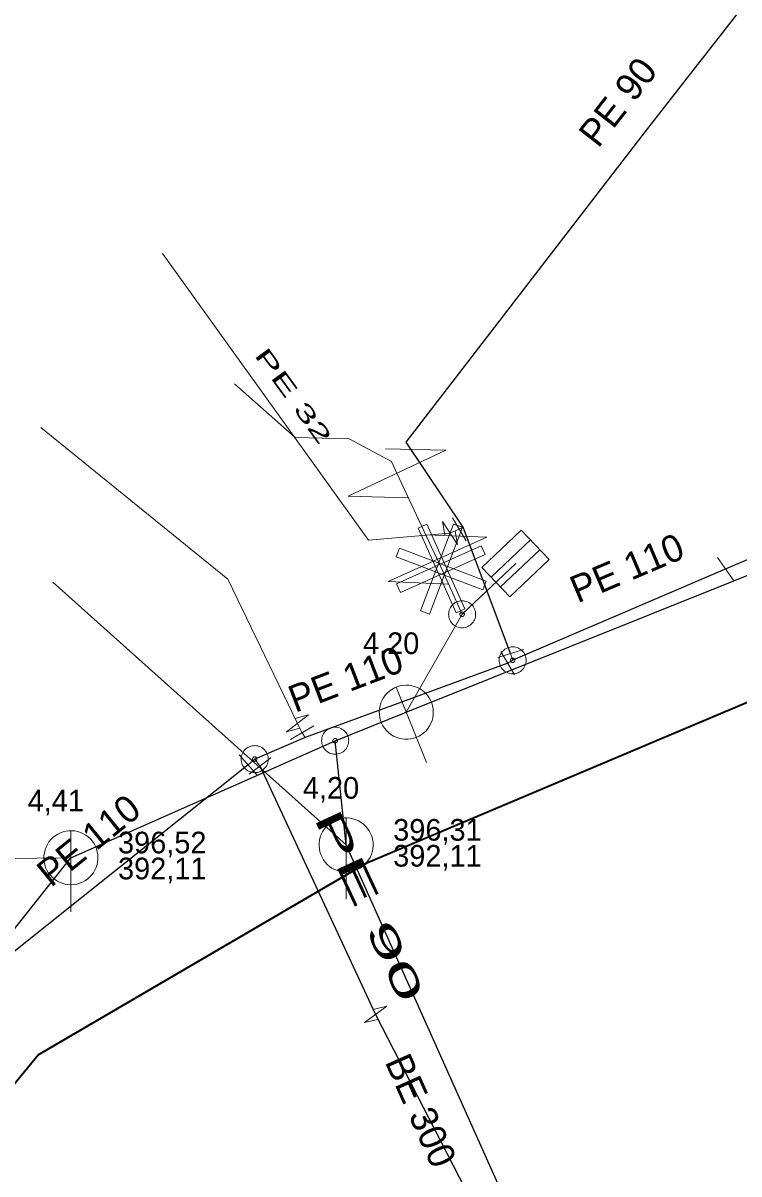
# Model space of a CAD drawing. Extents: x -809028 to -807737, y -990545 to -989489.
# Drawn here: x -808618.05 to -808591.57, y -990007.87 to -989965.3 of the extents above; entities that cross this region are included whole.
import ezdxf

# ---------------------------------------------------------------- set-up
doc = ezdxf.new("R2010")
doc.units = 0
doc.header["$LTSCALE"] = 0.32
for name, color, linetype, lineweight in [('1', 7, 'Continuous', 13), ('10', 7, 'Continuous', 13), ('11', 7, 'Continuous', 13), ('13', 7, 'Continuous', 13), ('14', 7, 'Continuous', 25), ('17', 7, 'Continuous', 25), ('22', 7, 'Continuous', 13), ('31', 7, 'Continuous', 13), ('34', 7, 'Continuous', 13), ('47', 7, 'Continuous', 13)]:
    doc.layers.add(name, color=color, linetype=linetype, lineweight=lineweight)

msp = doc.modelspace()

# ---------------------------------------------------------------- linework, layer by layer
at = {"layer": '10'}
for points in [[(-808602.124, -989983.827), (-808601.796, -989983.95), (-808603.014, -989987.163), (-808603.341, -989987.039)], [(-808601.703, -989986.968), (-808602.022, -989987.112), (-808603.432, -989983.98), (-808603.113, -989983.836)], [(-808601.1, -989984.631), (-808600.957, -989984.95), (-808604.089, -989986.36), (-808604.233, -989986.041)], [(-808600.913, -989985.935), (-808601.037, -989986.263), (-808604.249, -989985.045), (-808604.124, -989984.718)]]:
    msp.add_lwpolyline(points, close=True, dxfattribs=at)
at = {"layer": '11'}
for p, q in [((-808592.359, -989985.072), (-808591.762, -989985.934)), ((-808602.722, -989985.136), (-808601.807, -989987.167)), ((-808599.82, -989985.284), (-808601.807, -989987.167)), ((-808616.949, -989985.978), (-808606.098, -989995.697)), ((-808601.807, -989987.167), (-808603.873, -989990.789))]:
    msp.add_line(p, q, dxfattribs=at)
for points in [[(-808610.228, -989978.64), (-808607.978, -989980.629), (-808605.991, -989980.681), (-808604.423, -989981.517), (-808604.218, -989981.952)], [(-808604.218, -989981.952), (-808602.75, -989985.076), (-808602.722, -989985.136)], [(-808622.951, -989993.17), (-808618.788, -989996.198), (-808616.276, -989996.169)]]:
    msp.add_lwpolyline(points, dxfattribs=at)
at = {"layer": '13'}
for p, q in [((-808601.911, -989984.024), (-808602.257, -989984.16)), ((-808607.721, -989991.545), (-808607.896, -989991.199))]:
    msp.add_line(p, q, dxfattribs=at)
for points in [[(-808602.257, -989984.16), (-808605.274, -989984.42), (-808612.888, -989973.818)], [(-808607.896, -989991.199), (-808610.467, -989985.864), (-808617.385, -989980.254)]]:
    msp.add_lwpolyline(points, dxfattribs=at)
at = {"layer": '14', "lineweight": 13}
for p, q in [((-808601.767, -989983.94), (-808601.911, -989984.024)), ((-808599.937, -989988.868), (-808600.123, -989988.975)), ((-808599.937, -989988.868), (-808600.013, -989988.618)), ((-808607.612, -989991.728), (-808607.721, -989991.545)), ((-808609.477, -989992.523), (-808609.716, -989992.736)), ((-808609.477, -989992.523), (-808609.286, -989992.776))]:
    msp.add_line(p, q, dxfattribs=at)
at = {"layer": '14'}
msp.add_line((-808597.186, -990015.591), (-808606.098, -989995.697), dxfattribs=at)
for points in [[(-808603.873, -989990.789), (-808591.761, -989985.934), (-808575.342, -989979.291), (-808574.249, -989978.893)], [(-808606.098, -989995.697), (-808606.504, -989991.842), (-808603.873, -989990.789)], [(-808637.629, -990005.76), (-808625.384, -990007.653), (-808616.276, -989996.169), (-808606.504, -989991.842)]]:
    msp.add_lwpolyline(points, dxfattribs=at)
at = {"layer": '17'}
msp.add_line((-808609.286, -989992.776), (-808605.01, -990001.965), dxfattribs=at)
for points in [[(-808600.013, -989988.618), (-808601.767, -989983.94), (-808603.874, -989980.796), (-808595.03, -989969.311), (-808584.982, -989956.438), (-808593.302, -989949.39), (-808594.743, -989947.892), (-808605.238, -989940.263), (-808609.713, -989936.474), (-808615.675, -989931.666), (-808621.423, -989927.259), (-808628.477, -989921.605), (-808630.686, -989919.647), (-808638.669, -989911.952)], [(-808572.108, -989977.136), (-808579.511, -989980.449), (-808588.848, -989984.113), (-808599.937, -989988.868)], [(-808600.123, -989988.975), (-808607.612, -989991.728), (-808609.477, -989992.523)], [(-808609.716, -989992.736), (-808618.388, -989999.647), (-808625.438, -990006.24)], [(-808605.01, -990001.965), (-808595.743, -990019.989), (-808592.335, -990027.23), (-808591.921, -990028.11), (-808591.508, -990029.003), (-808585.563, -990041.877), (-808578.065, -990058.263), (-808574.107, -990066.738), (-808572.19, -990070.92), (-808570.028, -990075.541), (-808569.819, -990075.989)]]:
    msp.add_lwpolyline(points, dxfattribs=at)
at = {"layer": '17', "lineweight": 35}
msp.add_lwpolyline([(-808620.873, -990007.571), (-808617.482, -990003.458), (-808605.335, -989996.355), (-808589.077, -989989.493), (-808570.179, -989981.543), (-808534.115, -989966.436)], dxfattribs=at)
at = {"layer": '22'}
for p, q in [((-808600.73, -989985.793), (-808599.278, -989984.417)), ((-808600.386, -989986.156), (-808598.934, -989984.78)), ((-808603.128, -989992.645), (-808604.244, -989989.861)), ((-808606.098, -989997.697), (-808606.097, -989994.697)), ((-808616.276, -989998.169), (-808616.275, -989995.169))]:
    msp.add_line(p, q, dxfattribs=at)
for points in [[(-808601.074, -989985.43), (-808599.622, -989984.054), (-808598.59, -989985.143), (-808600.042, -989986.519)], [(-808602.944, -989990.417), (-808602.99, -989990.318), (-808603.047, -989990.224), (-808603.114, -989990.137), (-808603.189, -989990.058), (-808603.273, -989989.988), (-808603.365, -989989.927), (-808603.462, -989989.877), (-808603.564, -989989.838), (-808603.67, -989989.809), (-808603.778, -989989.793), (-808603.888, -989989.789), (-808603.997, -989989.797), (-808604.105, -989989.817), (-808604.21, -989989.848), (-808604.311, -989989.891), (-808604.406, -989989.944), (-808604.496, -989990.007), (-808604.578, -989990.08), (-808604.651, -989990.162), (-808604.714, -989990.25), (-808604.769, -989990.346), (-808604.811, -989990.446), (-808604.843, -989990.551), (-808604.864, -989990.659), (-808604.872, -989990.767), (-808604.868, -989990.877), (-808604.852, -989990.986), (-808604.825, -989991.091), (-808604.786, -989991.194), (-808604.736, -989991.292), (-808604.677, -989991.383), (-808604.607, -989991.467), (-808604.529, -989991.543), (-808604.442, -989991.611), (-808604.348, -989991.668), (-808604.25, -989991.715), (-808604.146, -989991.751), (-808604.039, -989991.775), (-808603.931, -989991.787), (-808603.821, -989991.788), (-808603.712, -989991.776), (-808603.606, -989991.753), (-808603.501, -989991.718), (-808603.402, -989991.671), (-808603.309, -989991.615), (-808603.222, -989991.549), (-808603.143, -989991.473), (-808603.072, -989991.388), (-808603.011, -989991.297), (-808602.961, -989991.2), (-808602.921, -989991.098), (-808602.893, -989990.992), (-808602.876, -989990.884), (-808602.873, -989990.775), (-808602.88, -989990.666), (-808602.9, -989990.557), (-808602.931, -989990.453)], [(-808605.098, -989995.697), (-808605.103, -989995.588), (-808605.121, -989995.48), (-808605.151, -989995.374), (-808605.191, -989995.273), (-808605.243, -989995.176), (-808605.305, -989995.086), (-808605.377, -989995.003), (-808605.457, -989994.929), (-808605.545, -989994.863), (-808605.639, -989994.808), (-808605.739, -989994.763), (-808605.844, -989994.73), (-808605.951, -989994.708), (-808606.06, -989994.698), (-808606.17, -989994.7), (-808606.278, -989994.714), (-808606.385, -989994.739), (-808606.488, -989994.776), (-808606.586, -989994.825), (-808606.678, -989994.883), (-808606.764, -989994.952), (-808606.841, -989995.029), (-808606.91, -989995.115), (-808606.969, -989995.207), (-808607.017, -989995.305), (-808607.054, -989995.408), (-808607.08, -989995.515), (-808607.094, -989995.623), (-808607.097, -989995.733), (-808607.087, -989995.842), (-808607.066, -989995.949), (-808607.032, -989996.053), (-808606.988, -989996.153), (-808606.933, -989996.248), (-808606.867, -989996.336), (-808606.793, -989996.416), (-808606.71, -989996.488), (-808606.62, -989996.55), (-808606.524, -989996.602), (-808606.422, -989996.643), (-808606.317, -989996.673), (-808606.209, -989996.691), (-808606.099, -989996.697), (-808605.99, -989996.691), (-808605.882, -989996.673), (-808605.777, -989996.644), (-808605.675, -989996.603), (-808605.578, -989996.551), (-808605.488, -989996.489), (-808605.405, -989996.418), (-808605.33, -989996.338), (-808605.265, -989996.25), (-808605.209, -989996.156), (-808605.165, -989996.056), (-808605.131, -989995.952), (-808605.109, -989995.844), (-808605.099, -989995.735)], [(-808615.276, -989996.169), (-808615.281, -989996.06), (-808615.299, -989995.952), (-808615.329, -989995.846), (-808615.369, -989995.745), (-808615.421, -989995.648), (-808615.483, -989995.558), (-808615.555, -989995.475), (-808615.635, -989995.401), (-808615.723, -989995.335), (-808615.817, -989995.28), (-808615.917, -989995.235), (-808616.022, -989995.202), (-808616.129, -989995.18), (-808616.238, -989995.17), (-808616.348, -989995.172), (-808616.456, -989995.186), (-808616.563, -989995.211), (-808616.666, -989995.248), (-808616.764, -989995.297), (-808616.856, -989995.355), (-808616.942, -989995.424), (-808617.019, -989995.501), (-808617.088, -989995.587), (-808617.147, -989995.679), (-808617.195, -989995.777), (-808617.232, -989995.88), (-808617.258, -989995.987), (-808617.272, -989996.095), (-808617.275, -989996.205), (-808617.265, -989996.314), (-808617.244, -989996.421), (-808617.21, -989996.525), (-808617.166, -989996.625), (-808617.111, -989996.72), (-808617.045, -989996.808), (-808616.971, -989996.888), (-808616.888, -989996.96), (-808616.798, -989997.022), (-808616.702, -989997.074), (-808616.6, -989997.115), (-808616.495, -989997.145), (-808616.387, -989997.163), (-808616.277, -989997.169), (-808616.168, -989997.163), (-808616.06, -989997.145), (-808615.955, -989997.116), (-808615.853, -989997.075), (-808615.756, -989997.023), (-808615.666, -989996.961), (-808615.583, -989996.89), (-808615.508, -989996.81), (-808615.443, -989996.722), (-808615.387, -989996.628), (-808615.343, -989996.528), (-808615.309, -989996.424), (-808615.287, -989996.316), (-808615.277, -989996.207)]]:
    msp.add_lwpolyline(points, close=True, dxfattribs=at)
at = {"layer": '31'}
for points in [[(-808604.644, -989981.047), (-808602.408, -989981.1), (-808606.028, -989982.803), (-808603.792, -989982.857)], [(-808603.132, -989984.224), (-808600.898, -989984.315), (-808604.546, -989985.956), (-808602.312, -989986.048)]]:
    msp.add_lwpolyline(points, dxfattribs=at)
for points in [[(-808601.559, -989986.732), (-808601.605, -989986.709), (-808601.655, -989986.69), (-808601.705, -989986.678), (-808601.756, -989986.669), (-808601.809, -989986.667), (-808601.862, -989986.67), (-808601.913, -989986.679), (-808601.963, -989986.693), (-808602.012, -989986.711), (-808602.059, -989986.735), (-808602.103, -989986.764), (-808602.143, -989986.797), (-808602.18, -989986.834), (-808602.212, -989986.875), (-808602.241, -989986.919), (-808602.264, -989986.965), (-808602.283, -989987.015), (-808602.296, -989987.066), (-808602.304, -989987.116), (-808602.306, -989987.169), (-808602.303, -989987.222), (-808602.295, -989987.274), (-808602.281, -989987.324), (-808602.263, -989987.373), (-808602.238, -989987.419), (-808602.209, -989987.463), (-808602.176, -989987.504), (-808602.139, -989987.54), (-808602.098, -989987.572), (-808602.054, -989987.601), (-808602.008, -989987.624), (-808601.958, -989987.643), (-808601.908, -989987.657), (-808601.857, -989987.664), (-808601.804, -989987.666), (-808601.752, -989987.664), (-808601.7, -989987.656), (-808601.649, -989987.642), (-808601.6, -989987.623), (-808601.554, -989987.598), (-808601.51, -989987.569), (-808601.47, -989987.537), (-808601.433, -989987.499), (-808601.401, -989987.458), (-808601.372, -989987.414), (-808601.349, -989987.368), (-808601.33, -989987.318), (-808601.317, -989987.269), (-808601.309, -989987.217), (-808601.307, -989987.164), (-808601.309, -989987.112), (-808601.318, -989987.061), (-808601.332, -989987.01), (-808601.351, -989986.961), (-808601.375, -989986.914), (-808601.404, -989986.87), (-808601.436, -989986.831), (-808601.474, -989986.793), (-808601.515, -989986.761)], [(-808601.766, -989987.095), (-808601.774, -989987.091), (-808601.782, -989987.089), (-808601.79, -989987.086), (-808601.798, -989987.085), (-808601.807, -989987.085), (-808601.815, -989987.085), (-808601.824, -989987.086), (-808601.832, -989987.088), (-808601.84, -989987.092), (-808601.848, -989987.096), (-808601.855, -989987.101), (-808601.862, -989987.106), (-808601.868, -989987.112), (-808601.873, -989987.118), (-808601.878, -989987.126), (-808601.882, -989987.134), (-808601.884, -989987.142), (-808601.887, -989987.15), (-808601.888, -989987.158), (-808601.888, -989987.167), (-808601.888, -989987.175), (-808601.887, -989987.184), (-808601.885, -989987.192), (-808601.881, -989987.201), (-808601.877, -989987.208), (-808601.872, -989987.215), (-808601.867, -989987.222), (-808601.861, -989987.228), (-808601.855, -989987.233), (-808601.847, -989987.238), (-808601.839, -989987.242), (-808601.831, -989987.244), (-808601.823, -989987.247), (-808601.815, -989987.248), (-808601.806, -989987.248), (-808601.798, -989987.248), (-808601.789, -989987.247), (-808601.781, -989987.245), (-808601.772, -989987.241), (-808601.765, -989987.237), (-808601.758, -989987.232), (-808601.751, -989987.227), (-808601.745, -989987.221), (-808601.74, -989987.215), (-808601.735, -989987.207), (-808601.731, -989987.199), (-808601.729, -989987.191), (-808601.726, -989987.183), (-808601.725, -989987.175), (-808601.725, -989987.166), (-808601.725, -989987.158), (-808601.726, -989987.149), (-808601.728, -989987.141), (-808601.732, -989987.133), (-808601.736, -989987.125), (-808601.741, -989987.118), (-808601.746, -989987.111), (-808601.752, -989987.105), (-808601.758, -989987.1)], [(-808606.046, -989991.639), (-808606.07, -989991.593), (-808606.098, -989991.548), (-808606.131, -989991.508), (-808606.168, -989991.471), (-808606.209, -989991.438), (-808606.253, -989991.409), (-808606.299, -989991.386), (-808606.348, -989991.367), (-808606.398, -989991.353), (-808606.45, -989991.344), (-808606.503, -989991.341), (-808606.555, -989991.345), (-808606.606, -989991.352), (-808606.657, -989991.366), (-808606.706, -989991.384), (-808606.752, -989991.408), (-808606.797, -989991.436), (-808606.837, -989991.47), (-808606.874, -989991.506), (-808606.907, -989991.547), (-808606.936, -989991.591), (-808606.96, -989991.638), (-808606.979, -989991.687), (-808606.993, -989991.737), (-808607.001, -989991.788), (-808607.004, -989991.841), (-808607.001, -989991.893), (-808606.993, -989991.944), (-808606.979, -989991.995), (-808606.961, -989992.044), (-808606.937, -989992.09), (-808606.909, -989992.135), (-808606.876, -989992.176), (-808606.839, -989992.212), (-808606.798, -989992.245), (-808606.755, -989992.274), (-808606.708, -989992.298), (-808606.659, -989992.317), (-808606.608, -989992.331), (-808606.557, -989992.339), (-808606.504, -989992.342), (-808606.453, -989992.34), (-808606.401, -989992.331), (-808606.35, -989992.317), (-808606.301, -989992.299), (-808606.255, -989992.275), (-808606.21, -989992.247), (-808606.17, -989992.214), (-808606.133, -989992.177), (-808606.1, -989992.136), (-808606.071, -989992.093), (-808606.048, -989992.046), (-808606.029, -989991.998), (-808606.015, -989991.947), (-808606.006, -989991.895), (-808606.003, -989991.842), (-808606.006, -989991.791), (-808606.014, -989991.739), (-808606.028, -989991.688)], [(-808606.429, -989991.808), (-808606.432, -989991.8), (-808606.437, -989991.794), (-808606.442, -989991.787), (-808606.448, -989991.781), (-808606.455, -989991.775), (-808606.463, -989991.771), (-808606.47, -989991.767), (-808606.478, -989991.763), (-808606.486, -989991.762), (-808606.495, -989991.76), (-808606.504, -989991.76), (-808606.512, -989991.76), (-808606.52, -989991.761), (-808606.528, -989991.763), (-808606.537, -989991.767), (-808606.545, -989991.77), (-808606.551, -989991.775), (-808606.558, -989991.78), (-808606.564, -989991.786), (-808606.57, -989991.793), (-808606.574, -989991.801), (-808606.578, -989991.808), (-808606.582, -989991.816), (-808606.584, -989991.825), (-808606.585, -989991.833), (-808606.585, -989991.842), (-808606.585, -989991.85), (-808606.584, -989991.858), (-808606.582, -989991.866), (-808606.578, -989991.875), (-808606.575, -989991.883), (-808606.57, -989991.889), (-808606.565, -989991.896), (-808606.559, -989991.902), (-808606.552, -989991.908), (-808606.545, -989991.913), (-808606.537, -989991.916), (-808606.529, -989991.92), (-808606.52, -989991.922), (-808606.512, -989991.923), (-808606.503, -989991.923), (-808606.495, -989991.923), (-808606.487, -989991.922), (-808606.479, -989991.92), (-808606.47, -989991.916), (-808606.462, -989991.913), (-808606.456, -989991.908), (-808606.449, -989991.903), (-808606.443, -989991.897), (-808606.437, -989991.89), (-808606.432, -989991.883), (-808606.429, -989991.875), (-808606.425, -989991.867), (-808606.424, -989991.859), (-808606.422, -989991.85), (-808606.422, -989991.841), (-808606.422, -989991.833), (-808606.423, -989991.825), (-808606.425, -989991.817)]]:
    msp.add_lwpolyline(points, close=True, dxfattribs=at)
at = {"layer": '34'}
for p, q in [((-808602.165, -989983.593), (-808601.657, -989984.454)), ((-808599.534, -989988.472), (-808600.491, -989988.762)), ((-808600.372, -989988.541), (-808599.874, -989989.408)), ((-808607.292, -989991.286), (-808608.149, -989991.802)), ((-808610.048, -989992.362), (-808609.384, -989993.11)), ((-808608.886, -989992.475), (-808609.686, -989993.075))]:
    msp.add_line(p, q, dxfattribs=at)
at = {"layer": '47'}
for p, q in [((-808602.531, -989983.73), (-808602.444, -989984.233)), ((-808607.493, -989990.886), (-808607.986, -989991.019)), ((-808604.598, -990001.665), (-808605.094, -990001.782))]:
    msp.add_line(p, q, dxfattribs=at)
for points in [[(-808602.531, -989983.73), (-808601.982, -989984.589), (-808602.069, -989984.086)], [(-808607.493, -989990.886), (-808608.298, -989991.511), (-808607.805, -989991.378)], [(-808604.598, -990001.665), (-808605.421, -990002.264), (-808604.925, -990002.147)]]:
    msp.add_lwpolyline(points, dxfattribs=at)
for points in [[(-808599.477, -989988.67), (-808599.5, -989988.624), (-808599.528, -989988.579), (-808599.561, -989988.539), (-808599.597, -989988.501), (-808599.637, -989988.467), (-808599.681, -989988.438), (-808599.727, -989988.414), (-808599.776, -989988.395), (-808599.826, -989988.38), (-808599.877, -989988.371), (-808599.93, -989988.367), (-808599.982, -989988.37), (-808600.034, -989988.377), (-808600.085, -989988.39), (-808600.134, -989988.408), (-808600.18, -989988.431), (-808600.225, -989988.459), (-808600.266, -989988.492), (-808600.303, -989988.528), (-808600.337, -989988.568), (-808600.366, -989988.612), (-808600.391, -989988.659), (-808600.41, -989988.707), (-808600.425, -989988.757), (-808600.433, -989988.808), (-808600.437, -989988.861), (-808600.435, -989988.914), (-808600.427, -989988.965), (-808600.414, -989989.016), (-808600.396, -989989.065), (-808600.373, -989989.111), (-808600.345, -989989.156), (-808600.313, -989989.198), (-808600.276, -989989.234), (-808600.236, -989989.268), (-808600.193, -989989.297), (-808600.146, -989989.322), (-808600.098, -989989.341), (-808600.047, -989989.356), (-808599.996, -989989.364), (-808599.943, -989989.368), (-808599.891, -989989.366), (-808599.839, -989989.358), (-808599.788, -989989.345), (-808599.739, -989989.327), (-808599.693, -989989.304), (-808599.648, -989989.276), (-808599.607, -989989.244), (-808599.57, -989989.207), (-808599.536, -989989.167), (-808599.507, -989989.124), (-808599.483, -989989.078), (-808599.463, -989989.029), (-808599.449, -989988.978), (-808599.44, -989988.927), (-808599.436, -989988.874), (-808599.439, -989988.823), (-808599.446, -989988.77), (-808599.459, -989988.719)], [(-808599.861, -989988.835), (-808599.865, -989988.827), (-808599.87, -989988.82), (-808599.875, -989988.814), (-808599.881, -989988.808), (-808599.887, -989988.802), (-808599.895, -989988.797), (-808599.902, -989988.793), (-808599.91, -989988.79), (-808599.918, -989988.788), (-808599.927, -989988.786), (-808599.936, -989988.786), (-808599.944, -989988.786), (-808599.952, -989988.787), (-808599.961, -989988.789), (-808599.969, -989988.792), (-808599.977, -989988.796), (-808599.984, -989988.801), (-808599.99, -989988.806), (-808599.996, -989988.812), (-808600.002, -989988.818), (-808600.007, -989988.826), (-808600.011, -989988.833), (-808600.014, -989988.841), (-808600.017, -989988.85), (-808600.018, -989988.858), (-808600.018, -989988.867), (-808600.018, -989988.875), (-808600.017, -989988.883), (-808600.015, -989988.892), (-808600.012, -989988.9), (-808600.008, -989988.908), (-808600.003, -989988.915), (-808599.998, -989988.921), (-808599.992, -989988.927), (-808599.986, -989988.933), (-808599.979, -989988.938), (-808599.971, -989988.942), (-808599.963, -989988.945), (-808599.954, -989988.948), (-808599.946, -989988.949), (-808599.937, -989988.949), (-808599.929, -989988.949), (-808599.921, -989988.948), (-808599.912, -989988.946), (-808599.904, -989988.943), (-808599.896, -989988.939), (-808599.889, -989988.934), (-808599.883, -989988.929), (-808599.877, -989988.923), (-808599.871, -989988.917), (-808599.866, -989988.91), (-808599.862, -989988.902), (-808599.859, -989988.894), (-808599.857, -989988.886), (-808599.855, -989988.877), (-808599.855, -989988.868), (-808599.855, -989988.86), (-808599.856, -989988.852), (-808599.858, -989988.843)], [(-808609.017, -989992.326), (-808609.04, -989992.28), (-808609.067, -989992.235), (-808609.1, -989992.195), (-808609.136, -989992.157), (-808609.176, -989992.123), (-808609.22, -989992.094), (-808609.266, -989992.07), (-808609.315, -989992.05), (-808609.364, -989992.036), (-808609.416, -989992.026), (-808609.469, -989992.022), (-808609.521, -989992.025), (-808609.573, -989992.032), (-808609.624, -989992.045), (-808609.673, -989992.063), (-808609.719, -989992.086), (-808609.764, -989992.113), (-808609.805, -989992.146), (-808609.842, -989992.182), (-808609.876, -989992.222), (-808609.905, -989992.266), (-808609.93, -989992.313), (-808609.95, -989992.361), (-808609.964, -989992.411), (-808609.973, -989992.462), (-808609.977, -989992.515), (-808609.975, -989992.567), (-808609.967, -989992.619), (-808609.954, -989992.67), (-808609.936, -989992.719), (-808609.913, -989992.765), (-808609.886, -989992.81), (-808609.854, -989992.852), (-808609.817, -989992.888), (-808609.777, -989992.922), (-808609.734, -989992.952), (-808609.687, -989992.977), (-808609.639, -989992.996), (-808609.588, -989993.01), (-808609.537, -989993.019), (-808609.484, -989993.023), (-808609.432, -989993.021), (-808609.38, -989993.013), (-808609.329, -989993), (-808609.28, -989992.982), (-808609.234, -989992.959), (-808609.189, -989992.932), (-808609.148, -989992.9), (-808609.111, -989992.863), (-808609.077, -989992.823), (-808609.047, -989992.78), (-808609.023, -989992.734), (-808609.004, -989992.685), (-808608.99, -989992.635), (-808608.98, -989992.583), (-808608.976, -989992.53), (-808608.979, -989992.479), (-808608.986, -989992.426), (-808608.999, -989992.375)], [(-808609.401, -989992.49), (-808609.405, -989992.482), (-808609.41, -989992.475), (-808609.415, -989992.469), (-808609.42, -989992.463), (-808609.427, -989992.457), (-808609.435, -989992.452), (-808609.442, -989992.448), (-808609.45, -989992.445), (-808609.458, -989992.443), (-808609.467, -989992.441), (-808609.476, -989992.441), (-808609.484, -989992.441), (-808609.492, -989992.442), (-808609.5, -989992.444), (-808609.509, -989992.447), (-808609.517, -989992.451), (-808609.524, -989992.456), (-808609.53, -989992.461), (-808609.536, -989992.466), (-808609.542, -989992.473), (-808609.547, -989992.481), (-808609.551, -989992.488), (-808609.554, -989992.496), (-808609.557, -989992.505), (-808609.558, -989992.513), (-808609.558, -989992.522), (-808609.558, -989992.53), (-808609.557, -989992.538), (-808609.555, -989992.546), (-808609.552, -989992.555), (-808609.548, -989992.563), (-808609.543, -989992.57), (-808609.538, -989992.576), (-808609.533, -989992.582), (-808609.526, -989992.588), (-808609.519, -989992.593), (-808609.511, -989992.597), (-808609.503, -989992.6), (-808609.494, -989992.603), (-808609.486, -989992.604), (-808609.477, -989992.604), (-808609.469, -989992.604), (-808609.461, -989992.603), (-808609.453, -989992.601), (-808609.444, -989992.598), (-808609.436, -989992.594), (-808609.429, -989992.589), (-808609.423, -989992.584), (-808609.417, -989992.579), (-808609.411, -989992.572), (-808609.406, -989992.565), (-808609.402, -989992.557), (-808609.399, -989992.549), (-808609.397, -989992.541), (-808609.395, -989992.532), (-808609.395, -989992.523), (-808609.395, -989992.515), (-808609.396, -989992.507), (-808609.398, -989992.499)]]:
    msp.add_lwpolyline(points, close=True, dxfattribs=at)

# ---------------------------------------------------------------- texts
at = {"layer": '1'}
for s, rotation, p in [('PE 90 ', 52, (-808596.777, -989969.957)), ('PE 110', 23, (-808597.538, -989986.766)), ('PE 110', 21, (-808607.983, -989990.815)), ('PE 110', 39, (-808617.012, -989997.29)), ('BE 300', 294, (-808604.68, -990003.718))]:
    msp.add_text(s, height=1, rotation=rotation, dxfattribs=at).set_placement(p)
for s, height, rotation, width, p in [('PE 32 ', 0.6, 306, 1.9, (-808609.516, -989977.584)), ('PE 90 ', 1, 295, 2.1, (-808607.31, -989994.688))]:
    msp.add_text(s, height=height, rotation=rotation, dxfattribs=dict(at, width=width)).set_placement(p)
for s, p in [('4,20', (-808605.473, -989988.636)), ('4,20', (-808607.698, -989993.986)), ('4,41', (-808617.876, -989994.457))]:
    msp.add_text(s, height=0.8, dxfattribs=at).set_placement(p)
at = {"layer": '14'}
for s, p in [('396,31', (-808604.356, -989995.538)), ('396,52', (-808614.534, -989996.008)), ('392,11', (-808604.356, -989996.498)), ('392,11', (-808614.534, -989996.968))]:
    msp.add_text(s, height=0.8, dxfattribs=at).set_placement(p)

doc.saveas('drawing.dxf')
